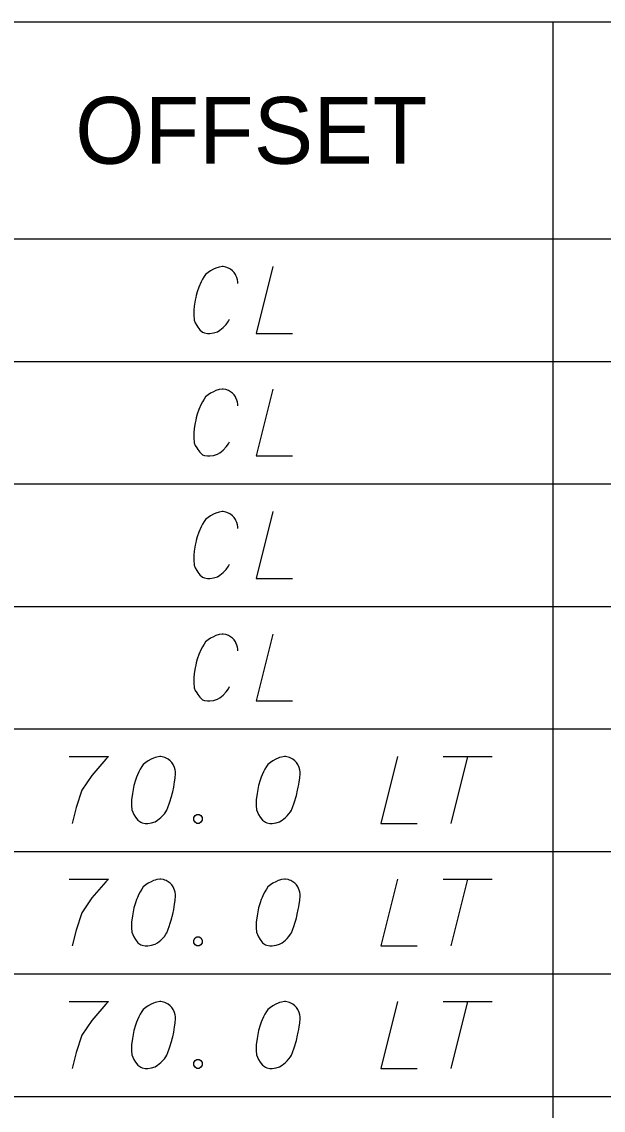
# Model space of a CAD drawing. Extents: x 2074207 to 2076812, y 516372 to 523312.
# Drawn here: x 2076302.4 to 2076344.2, y 521214.5 to 521292.7 of the extents above; entities that cross this region are included whole.
import ezdxf

# ---------------------------------------------------------------- set-up
doc = ezdxf.new("R2010")
doc.units = 0
for name, color, linetype in [('Prop DirtTable_ Soil Test Results - Outline (Major)', 7, 'Continuous'), ('Prop DirtTable_ Soil Test Results - Outline (Minor)', 7, 'Continuous'), ('Prop DirtTable_ Soil Test Results - Tx (Header - Small)', 7, 'Continuous'), ('Prop DirtTable_ Soil Test Results - Tx (Sample Data)', 7, 'Continuous')]:
    doc.layers.add(name, color=color, linetype=linetype)

msp = doc.modelspace()

# ---------------------------------------------------------------- linework, layer by layer
at = {"layer": 'Prop DirtTable_ Soil Test Results - Outline (Major)'}
msp.add_line((2076260.609, 521277.114), (2076811.903, 521277.114), dxfattribs=at)
msp.add_line((2076260.609, 521277.114), (2076811.903, 521277.114), dxfattribs=at)
at = {"layer": 'Prop DirtTable_ Soil Test Results - Outline (Minor)'}
for p, q in [((2076260.609, 521292.714), (2076811.903, 521292.714)), ((2076340.594, 521292.714), (2076340.594, 521268.314)), ((2076260.609, 521268.314), (2076811.903, 521268.314)), ((2076260.609, 521268.314), (2076811.903, 521268.314)), ((2076340.594, 521268.314), (2076340.594, 521259.514)), ((2076260.609, 521259.514), (2076811.903, 521259.514)), ((2076260.609, 521259.514), (2076811.903, 521259.514)), ((2076340.594, 521259.514), (2076340.594, 521250.714)), ((2076260.609, 521250.714), (2076811.903, 521250.714)), ((2076260.609, 521250.714), (2076811.903, 521250.714)), ((2076340.594, 521250.714), (2076340.594, 521241.914)), ((2076260.609, 521241.914), (2076811.903, 521241.914)), ((2076260.609, 521241.914), (2076811.903, 521241.914)), ((2076340.594, 521241.914), (2076340.594, 521233.114)), ((2076260.609, 521233.114), (2076811.903, 521233.114)), ((2076260.609, 521233.114), (2076811.903, 521233.114)), ((2076340.594, 521233.114), (2076340.594, 521224.314)), ((2076260.609, 521224.314), (2076811.903, 521224.314)), ((2076260.609, 521224.314), (2076811.903, 521224.314)), ((2076340.594, 521224.314), (2076340.594, 521215.514)), ((2076260.609, 521215.514), (2076811.903, 521215.514)), ((2076260.609, 521215.514), (2076811.903, 521215.514)), ((2076340.594, 521215.514), (2076340.594, 521206.714))]:
    msp.add_line(p, q, dxfattribs=at)
at = {"layer": 'Prop DirtTable_ Soil Test Results - Tx (Sample Data)'}
for points in [[(2076317.957, 521273.921), (2076317.957, 521274.034), (2076317.921, 521274.185), (2076317.886, 521274.336), (2076317.815, 521274.487), (2076317.78, 521274.563), (2076317.674, 521274.714), (2076317.569, 521274.828), (2076317.427, 521274.941), (2076317.286, 521275.017), (2076317.075, 521275.092), (2076316.898, 521275.13), (2076316.828, 521275.13), (2076316.616, 521275.092), (2076316.369, 521275.017), (2076316.193, 521274.941), (2076315.981, 521274.828), (2076315.805, 521274.714), (2076315.628, 521274.563), (2076315.523, 521274.412), (2076315.417, 521274.223), (2076315.311, 521274.034), (2076315.135, 521273.656), (2076315.029, 521273.316), (2076314.958, 521273.051), (2076314.923, 521272.9), (2076314.888, 521272.711), (2076314.817, 521272.295), (2076314.782, 521271.993), (2076314.782, 521271.653), (2076314.817, 521271.275), (2076314.888, 521271.086), (2076314.993, 521270.897), (2076315.064, 521270.784), (2076315.205, 521270.595), (2076315.417, 521270.406), (2076315.558, 521270.368), (2076315.769, 521270.33), (2076315.911, 521270.33), (2076315.946, 521270.33), (2076316.193, 521270.368), (2076316.475, 521270.443), (2076316.651, 521270.557), (2076316.898, 521270.746), (2076317.11, 521270.973), (2076317.286, 521271.199), (2076317.357, 521271.35)], [(2076320.461, 521275.13), (2076319.262, 521270.33), (2076321.872, 521270.33)], [(2076317.957, 521265.121), (2076317.957, 521265.234), (2076317.921, 521265.385), (2076317.886, 521265.536), (2076317.815, 521265.687), (2076317.78, 521265.763), (2076317.674, 521265.914), (2076317.569, 521266.028), (2076317.427, 521266.141), (2076317.286, 521266.217), (2076317.075, 521266.292), (2076316.898, 521266.33), (2076316.828, 521266.33), (2076316.616, 521266.292), (2076316.369, 521266.217), (2076316.193, 521266.141), (2076315.981, 521266.028), (2076315.805, 521265.914), (2076315.628, 521265.763), (2076315.523, 521265.612), (2076315.417, 521265.423), (2076315.311, 521265.234), (2076315.135, 521264.856), (2076315.029, 521264.516), (2076314.958, 521264.251), (2076314.923, 521264.1), (2076314.888, 521263.911), (2076314.817, 521263.495), (2076314.782, 521263.193), (2076314.782, 521262.853), (2076314.817, 521262.475), (2076314.888, 521262.286), (2076314.993, 521262.097), (2076315.064, 521261.984), (2076315.205, 521261.795), (2076315.417, 521261.606), (2076315.558, 521261.568), (2076315.769, 521261.53), (2076315.911, 521261.53), (2076315.946, 521261.53), (2076316.193, 521261.568), (2076316.475, 521261.643), (2076316.651, 521261.757), (2076316.898, 521261.946), (2076317.11, 521262.173), (2076317.286, 521262.399), (2076317.357, 521262.55)], [(2076320.461, 521266.33), (2076319.262, 521261.53), (2076321.872, 521261.53)], [(2076317.957, 521256.321), (2076317.957, 521256.434), (2076317.921, 521256.585), (2076317.886, 521256.736), (2076317.815, 521256.887), (2076317.78, 521256.963), (2076317.674, 521257.114), (2076317.569, 521257.228), (2076317.427, 521257.341), (2076317.286, 521257.417), (2076317.075, 521257.492), (2076316.898, 521257.53), (2076316.828, 521257.53), (2076316.616, 521257.492), (2076316.369, 521257.417), (2076316.193, 521257.341), (2076315.981, 521257.228), (2076315.805, 521257.114), (2076315.628, 521256.963), (2076315.523, 521256.812), (2076315.417, 521256.623), (2076315.311, 521256.434), (2076315.135, 521256.056), (2076315.029, 521255.716), (2076314.958, 521255.451), (2076314.923, 521255.3), (2076314.888, 521255.111), (2076314.817, 521254.695), (2076314.782, 521254.393), (2076314.782, 521254.053), (2076314.817, 521253.675), (2076314.888, 521253.486), (2076314.993, 521253.297), (2076315.064, 521253.184), (2076315.205, 521252.995), (2076315.417, 521252.806), (2076315.558, 521252.768), (2076315.769, 521252.73), (2076315.911, 521252.73), (2076315.946, 521252.73), (2076316.193, 521252.768), (2076316.475, 521252.843), (2076316.651, 521252.957), (2076316.898, 521253.146), (2076317.11, 521253.373), (2076317.286, 521253.599), (2076317.357, 521253.75)], [(2076320.461, 521257.53), (2076319.262, 521252.73), (2076321.872, 521252.73)], [(2076317.957, 521247.521), (2076317.957, 521247.634), (2076317.921, 521247.785), (2076317.886, 521247.936), (2076317.815, 521248.087), (2076317.78, 521248.163), (2076317.674, 521248.314), (2076317.569, 521248.428), (2076317.427, 521248.541), (2076317.286, 521248.617), (2076317.075, 521248.692), (2076316.898, 521248.73), (2076316.828, 521248.73), (2076316.616, 521248.692), (2076316.369, 521248.617), (2076316.193, 521248.541), (2076315.981, 521248.428), (2076315.805, 521248.314), (2076315.628, 521248.163), (2076315.523, 521248.012), (2076315.417, 521247.823), (2076315.311, 521247.634), (2076315.135, 521247.256), (2076315.029, 521246.916), (2076314.958, 521246.651), (2076314.923, 521246.5), (2076314.888, 521246.311), (2076314.817, 521245.895), (2076314.782, 521245.593), (2076314.782, 521245.253), (2076314.817, 521244.875), (2076314.888, 521244.686), (2076314.993, 521244.497), (2076315.064, 521244.384), (2076315.205, 521244.195), (2076315.417, 521244.006), (2076315.558, 521243.968), (2076315.769, 521243.93), (2076315.911, 521243.93), (2076315.946, 521243.93), (2076316.193, 521243.968), (2076316.475, 521244.043), (2076316.651, 521244.157), (2076316.898, 521244.346), (2076317.11, 521244.573), (2076317.286, 521244.799), (2076317.357, 521244.95)], [(2076320.461, 521248.73), (2076319.262, 521243.93), (2076321.872, 521243.93)], [(2076305.822, 521239.93), (2076308.644, 521239.93), (2076308.467, 521239.741), (2076307.444, 521238.569), (2076306.739, 521237.511), (2076306.316, 521236.264), (2076306.033, 521235.13)], [(2076312.418, 521239.93), (2076312.348, 521239.93), (2076312.136, 521239.892), (2076311.995, 521239.854), (2076311.889, 521239.817), (2076311.713, 521239.741), (2076311.501, 521239.628), (2076311.325, 521239.514), (2076311.148, 521239.363), (2076311.043, 521239.212), (2076310.937, 521239.023), (2076310.831, 521238.834), (2076310.725, 521238.607), (2076310.655, 521238.456), (2076310.584, 521238.229), (2076310.478, 521237.851), (2076310.372, 521237.284), (2076310.302, 521236.831), (2076310.302, 521236.415), (2076310.337, 521236.113), (2076310.478, 521235.773), (2076310.584, 521235.584), (2076310.76, 521235.357), (2076310.972, 521235.206), (2076311.078, 521235.168), (2076311.289, 521235.13), (2076311.466, 521235.13), (2076311.748, 521235.168), (2076311.995, 521235.243), (2076312.171, 521235.357), (2076312.418, 521235.546), (2076312.524, 521235.659), (2076312.665, 521235.81), (2076312.771, 521235.962), (2076312.842, 521236.075), (2076312.912, 521236.264), (2076312.947, 521236.339), (2076313.018, 521236.528), (2076313.089, 521236.755), (2076313.159, 521236.982), (2076313.194, 521237.133), (2076313.23, 521237.247), (2076313.265, 521237.398), (2076313.335, 521237.738), (2076313.371, 521237.927), (2076313.406, 521238.116), (2076313.441, 521238.38), (2076313.477, 521238.721), (2076313.477, 521238.834), (2076313.441, 521238.985), (2076313.406, 521239.136), (2076313.3, 521239.363), (2076313.194, 521239.514), (2076313.089, 521239.628), (2076312.947, 521239.741), (2076312.806, 521239.817), (2076312.7, 521239.854), (2076312.595, 521239.892), (2076312.418, 521239.93)], [(2076321.378, 521239.93), (2076321.308, 521239.93), (2076321.096, 521239.892), (2076320.955, 521239.854), (2076320.849, 521239.817), (2076320.673, 521239.741), (2076320.461, 521239.628), (2076320.285, 521239.514), (2076320.108, 521239.363), (2076320.003, 521239.212), (2076319.897, 521239.023), (2076319.791, 521238.834), (2076319.685, 521238.607), (2076319.615, 521238.456), (2076319.544, 521238.229), (2076319.438, 521237.851), (2076319.332, 521237.284), (2076319.262, 521236.831), (2076319.262, 521236.415), (2076319.297, 521236.113), (2076319.438, 521235.773), (2076319.544, 521235.584), (2076319.72, 521235.357), (2076319.932, 521235.206), (2076320.038, 521235.168), (2076320.249, 521235.13), (2076320.426, 521235.13), (2076320.708, 521235.168), (2076320.955, 521235.243), (2076321.131, 521235.357), (2076321.378, 521235.546), (2076321.484, 521235.659), (2076321.625, 521235.81), (2076321.731, 521235.962), (2076321.802, 521236.075), (2076321.872, 521236.264), (2076321.907, 521236.339), (2076321.978, 521236.528), (2076322.049, 521236.755), (2076322.119, 521236.982), (2076322.154, 521237.133), (2076322.19, 521237.247), (2076322.225, 521237.398), (2076322.295, 521237.738), (2076322.331, 521237.927), (2076322.366, 521238.116), (2076322.401, 521238.38), (2076322.437, 521238.721), (2076322.437, 521238.834), (2076322.401, 521238.985), (2076322.366, 521239.136), (2076322.26, 521239.363), (2076322.154, 521239.514), (2076322.049, 521239.628), (2076321.907, 521239.741), (2076321.766, 521239.817), (2076321.66, 521239.854), (2076321.555, 521239.892), (2076321.378, 521239.93)], [(2076329.421, 521239.93), (2076328.222, 521235.13), (2076330.832, 521235.13)], [(2076332.702, 521239.93), (2076336.229, 521239.93)], [(2076334.466, 521239.93), (2076333.266, 521235.13)], [(2076314.993, 521235.773), (2076315.17, 521235.773), (2076315.276, 521235.697), (2076315.381, 521235.546), (2076315.381, 521235.357), (2076315.276, 521235.206), (2076315.17, 521235.13), (2076314.993, 521235.13), (2076314.888, 521235.206), (2076314.782, 521235.357), (2076314.782, 521235.546), (2076314.888, 521235.697), (2076314.993, 521235.773)], [(2076305.822, 521231.13), (2076308.644, 521231.13), (2076308.467, 521230.941), (2076307.444, 521229.769), (2076306.739, 521228.711), (2076306.316, 521227.464), (2076306.033, 521226.33)], [(2076312.418, 521231.13), (2076312.348, 521231.13), (2076312.136, 521231.092), (2076311.995, 521231.054), (2076311.889, 521231.017), (2076311.713, 521230.941), (2076311.501, 521230.828), (2076311.325, 521230.714), (2076311.148, 521230.563), (2076311.043, 521230.412), (2076310.937, 521230.223), (2076310.831, 521230.034), (2076310.725, 521229.807), (2076310.655, 521229.656), (2076310.584, 521229.429), (2076310.478, 521229.051), (2076310.372, 521228.484), (2076310.302, 521228.031), (2076310.302, 521227.615), (2076310.337, 521227.313), (2076310.478, 521226.973), (2076310.584, 521226.784), (2076310.76, 521226.557), (2076310.972, 521226.406), (2076311.078, 521226.368), (2076311.289, 521226.33), (2076311.466, 521226.33), (2076311.748, 521226.368), (2076311.995, 521226.443), (2076312.171, 521226.557), (2076312.418, 521226.746), (2076312.524, 521226.859), (2076312.665, 521227.01), (2076312.771, 521227.162), (2076312.842, 521227.275), (2076312.912, 521227.464), (2076312.947, 521227.539), (2076313.018, 521227.728), (2076313.089, 521227.955), (2076313.159, 521228.182), (2076313.194, 521228.333), (2076313.23, 521228.447), (2076313.265, 521228.598), (2076313.335, 521228.938), (2076313.371, 521229.127), (2076313.406, 521229.316), (2076313.441, 521229.58), (2076313.477, 521229.921), (2076313.477, 521230.034), (2076313.441, 521230.185), (2076313.406, 521230.336), (2076313.3, 521230.563), (2076313.194, 521230.714), (2076313.089, 521230.828), (2076312.947, 521230.941), (2076312.806, 521231.017), (2076312.7, 521231.054), (2076312.595, 521231.092), (2076312.418, 521231.13)], [(2076321.378, 521231.13), (2076321.308, 521231.13), (2076321.096, 521231.092), (2076320.955, 521231.054), (2076320.849, 521231.017), (2076320.673, 521230.941), (2076320.461, 521230.828), (2076320.285, 521230.714), (2076320.108, 521230.563), (2076320.003, 521230.412), (2076319.897, 521230.223), (2076319.791, 521230.034), (2076319.685, 521229.807), (2076319.615, 521229.656), (2076319.544, 521229.429), (2076319.438, 521229.051), (2076319.332, 521228.484), (2076319.262, 521228.031), (2076319.262, 521227.615), (2076319.297, 521227.313), (2076319.438, 521226.973), (2076319.544, 521226.784), (2076319.72, 521226.557), (2076319.932, 521226.406), (2076320.038, 521226.368), (2076320.249, 521226.33), (2076320.426, 521226.33), (2076320.708, 521226.368), (2076320.955, 521226.443), (2076321.131, 521226.557), (2076321.378, 521226.746), (2076321.484, 521226.859), (2076321.625, 521227.01), (2076321.731, 521227.162), (2076321.802, 521227.275), (2076321.872, 521227.464), (2076321.907, 521227.539), (2076321.978, 521227.728), (2076322.049, 521227.955), (2076322.119, 521228.182), (2076322.154, 521228.333), (2076322.19, 521228.447), (2076322.225, 521228.598), (2076322.295, 521228.938), (2076322.331, 521229.127), (2076322.366, 521229.316), (2076322.401, 521229.58), (2076322.437, 521229.921), (2076322.437, 521230.034), (2076322.401, 521230.185), (2076322.366, 521230.336), (2076322.26, 521230.563), (2076322.154, 521230.714), (2076322.049, 521230.828), (2076321.907, 521230.941), (2076321.766, 521231.017), (2076321.66, 521231.054), (2076321.555, 521231.092), (2076321.378, 521231.13)], [(2076329.421, 521231.13), (2076328.222, 521226.33), (2076330.832, 521226.33)], [(2076332.702, 521231.13), (2076336.229, 521231.13)], [(2076334.466, 521231.13), (2076333.266, 521226.33)], [(2076314.993, 521226.973), (2076315.17, 521226.973), (2076315.276, 521226.897), (2076315.381, 521226.746), (2076315.381, 521226.557), (2076315.276, 521226.406), (2076315.17, 521226.33), (2076314.993, 521226.33), (2076314.888, 521226.406), (2076314.782, 521226.557), (2076314.782, 521226.746), (2076314.888, 521226.897), (2076314.993, 521226.973)], [(2076305.822, 521222.33), (2076308.644, 521222.33), (2076308.467, 521222.141), (2076307.444, 521220.969), (2076306.739, 521219.911), (2076306.316, 521218.664), (2076306.033, 521217.53)], [(2076312.418, 521222.33), (2076312.348, 521222.33), (2076312.136, 521222.292), (2076311.995, 521222.254), (2076311.889, 521222.217), (2076311.713, 521222.141), (2076311.501, 521222.028), (2076311.325, 521221.914), (2076311.148, 521221.763), (2076311.043, 521221.612), (2076310.937, 521221.423), (2076310.831, 521221.234), (2076310.725, 521221.007), (2076310.655, 521220.856), (2076310.584, 521220.629), (2076310.478, 521220.251), (2076310.372, 521219.684), (2076310.302, 521219.231), (2076310.302, 521218.815), (2076310.337, 521218.513), (2076310.478, 521218.173), (2076310.584, 521217.984), (2076310.76, 521217.757), (2076310.972, 521217.606), (2076311.078, 521217.568), (2076311.289, 521217.53), (2076311.466, 521217.53), (2076311.748, 521217.568), (2076311.995, 521217.643), (2076312.171, 521217.757), (2076312.418, 521217.946), (2076312.524, 521218.059), (2076312.665, 521218.21), (2076312.771, 521218.362), (2076312.842, 521218.475), (2076312.912, 521218.664), (2076312.947, 521218.739), (2076313.018, 521218.928), (2076313.089, 521219.155), (2076313.159, 521219.382), (2076313.194, 521219.533), (2076313.23, 521219.647), (2076313.265, 521219.798), (2076313.335, 521220.138), (2076313.371, 521220.327), (2076313.406, 521220.516), (2076313.441, 521220.78), (2076313.477, 521221.121), (2076313.477, 521221.234), (2076313.441, 521221.385), (2076313.406, 521221.536), (2076313.3, 521221.763), (2076313.194, 521221.914), (2076313.089, 521222.028), (2076312.947, 521222.141), (2076312.806, 521222.217), (2076312.7, 521222.254), (2076312.595, 521222.292), (2076312.418, 521222.33)], [(2076321.378, 521222.33), (2076321.308, 521222.33), (2076321.096, 521222.292), (2076320.955, 521222.254), (2076320.849, 521222.217), (2076320.673, 521222.141), (2076320.461, 521222.028), (2076320.285, 521221.914), (2076320.108, 521221.763), (2076320.003, 521221.612), (2076319.897, 521221.423), (2076319.791, 521221.234), (2076319.685, 521221.007), (2076319.615, 521220.856), (2076319.544, 521220.629), (2076319.438, 521220.251), (2076319.332, 521219.684), (2076319.262, 521219.231), (2076319.262, 521218.815), (2076319.297, 521218.513), (2076319.438, 521218.173), (2076319.544, 521217.984), (2076319.72, 521217.757), (2076319.932, 521217.606), (2076320.038, 521217.568), (2076320.249, 521217.53), (2076320.426, 521217.53), (2076320.708, 521217.568), (2076320.955, 521217.643), (2076321.131, 521217.757), (2076321.378, 521217.946), (2076321.484, 521218.059), (2076321.625, 521218.21), (2076321.731, 521218.362), (2076321.802, 521218.475), (2076321.872, 521218.664), (2076321.907, 521218.739), (2076321.978, 521218.928), (2076322.049, 521219.155), (2076322.119, 521219.382), (2076322.154, 521219.533), (2076322.19, 521219.647), (2076322.225, 521219.798), (2076322.295, 521220.138), (2076322.331, 521220.327), (2076322.366, 521220.516), (2076322.401, 521220.78), (2076322.437, 521221.121), (2076322.437, 521221.234), (2076322.401, 521221.385), (2076322.366, 521221.536), (2076322.26, 521221.763), (2076322.154, 521221.914), (2076322.049, 521222.028), (2076321.907, 521222.141), (2076321.766, 521222.217), (2076321.66, 521222.254), (2076321.555, 521222.292), (2076321.378, 521222.33)], [(2076329.421, 521222.33), (2076328.222, 521217.53), (2076330.832, 521217.53)], [(2076332.702, 521222.33), (2076336.229, 521222.33)], [(2076334.466, 521222.33), (2076333.266, 521217.53)], [(2076314.993, 521218.173), (2076315.17, 521218.173), (2076315.276, 521218.097), (2076315.381, 521217.946), (2076315.381, 521217.757), (2076315.276, 521217.606), (2076315.17, 521217.53), (2076314.993, 521217.53), (2076314.888, 521217.606), (2076314.782, 521217.757), (2076314.782, 521217.946), (2076314.888, 521218.097), (2076314.993, 521218.173)]]:
    msp.add_lwpolyline(points, dxfattribs=at)

# ---------------------------------------------------------------- texts
at = {"layer": 'Prop DirtTable_ Soil Test Results - Tx (Header - Small)'}
msp.add_text('OFFSET', height=4.8, dxfattribs=at).set_placement((2076306.254, 521282.514))

doc.saveas('drawing.dxf')
